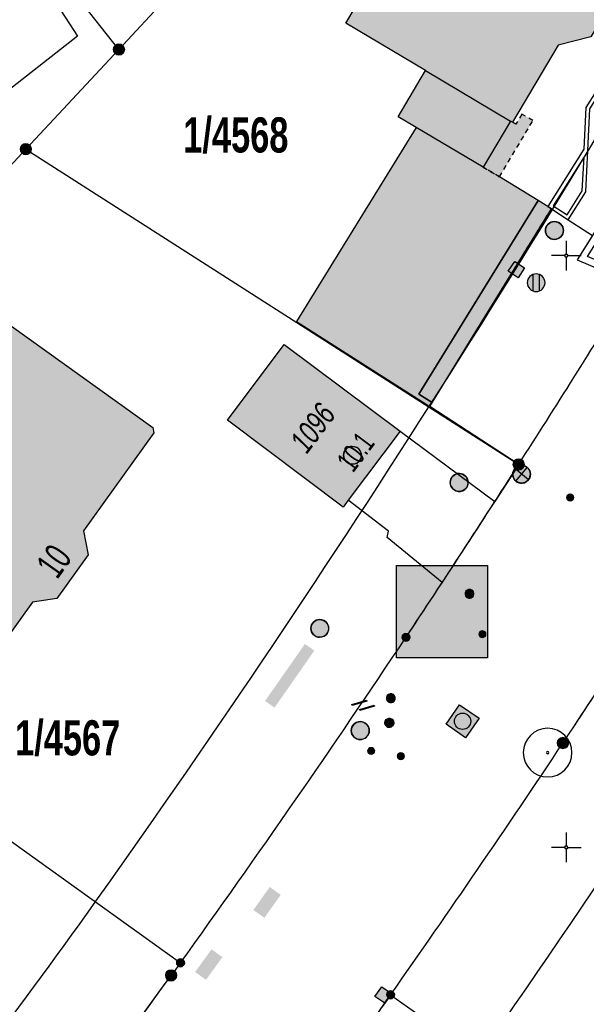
# Model space of a CAD drawing. Header units: metres. Extents: x 2695560 to 2696939, y 1260491 to 1262050.
# Tile 812 of 1005: x 2695978 to 2696002, y 1261618 to 1261660. Entities that reach past the tile are written whole.
import ezdxf

# ---------------------------------------------------------------- set-up
doc = ezdxf.new("R2010")
doc.units = ezdxf.units.M
doc.linetypes.add('AUSGEZOGEN', pattern=[0])
doc.linetypes.add('VERDECKT2_S2', pattern=[0.36, 0.2, -0.16])
for name, color, linetype in [('XR$1$AV_Flächen (EO)', 7, 'AUSGEZOGEN'), ('XR$1$AV_Gebäudeflächen (BB)', 7, 'AUSGEZOGEN'), ('XR$1$AV_Gebäudeflächen (EO)', 7, 'AUSGEZOGEN'), ('XR$1$AV_Gebäudeflächen ut.', 7, 'AUSGEZOGEN'), ('XR$1$AV_Grenzpunkte', 7, 'AUSGEZOGEN'), ('XR$1$AV_Grundstück-Nr.', 7, 'AUSGEZOGEN'), ('XR$1$AV_Haus-Nr.', 7, 'AUSGEZOGEN'), ('XR$1$AV_Koordinatennetzpunkte', 7, 'AUSGEZOGEN'), ('XR$1$AV_Linien (BB)', 7, 'AUSGEZOGEN'), ('XR$1$AV_Linien (EO)', 7, 'AUSGEZOGEN'), ('XR$1$AV_Versicherung-Nr.', 7, 'AUSGEZOGEN'), ('XR$1$AW_LK_Einlaufschacht alt', 24, 'AUSGEZOGEN'), ('XR$1$AW_LK_Schachtdeckel', 24, 'AUSGEZOGEN'), ('XR$1$EW_LK_Knoten', 1, 'AUSGEZOGEN'), ('XR$1$GA_LK_Absperrarmatur', 32, 'AUSGEZOGEN'), ('XR$1$GA_LK_Rohrleitungsteil', 32, 'AUSGEZOGEN'), ('XR$1$GR_Baum', 94, 'AUSGEZOGEN'), ('XR$1$Liegenschaftsgrenzen', 7, 'AUSGEZOGEN'), ('XR$1$PFAV', 255, 'AUSGEZOGEN'), ('XR$1$PFAW', 255, 'AUSGEZOGEN'), ('XR$1$PFEW', 255, 'AUSGEZOGEN'), ('XR$1$PFGA', 255, 'AUSGEZOGEN'), ('XR$1$PFWA', 255, 'AUSGEZOGEN'), ('XR$1$RAEW', 8, 'AUSGEZOGEN'), ('XR$1$RP_Abstandslinie', 7, 'AUSGEZOGEN'), ('XR$1$WA_LK_Absperrarmatur', 171, 'AUSGEZOGEN')]:
    doc.layers.add(name, color=color, linetype=linetype)
doc.styles.add('ARIAL', font='arial.ttf')

# ---------------------------------------------------------------- blocks, each defined once
blk = doc.blocks.new('COMPLEXOBJECT_284')
at = {"layer": 'XR$1$AV_Linien (BB)', "color": 7, "linetype": 'AUSGEZOGEN', "transparency": 33554687}
blk.add_line((5967.005, 11619.451), (5970.83, 11617.621), dxfattribs=at)
for centre, radius, start, end in [((5980.599, 11639.916), 24.342, 246.3382, 256.9528), ((5980.566, 11639.62), 24.045, 256.87, 269.5922)]:
    blk.add_arc(centre, radius, start, end, dxfattribs=at)
blk = doc.blocks.new('COMPLEXOBJECT_323')
at = {"layer": 'XR$1$AV_Linien (BB)', "color": 7, "linetype": 'AUSGEZOGEN', "transparency": 33554687}
blk.add_line((5983.71, 11620.12), (5983.31, 11619.59), dxfattribs=at)
for centre, radius, start, end in [((5549.162, 11928.569), 532.958, 326.4303, 326.72835), ((5580.52, 11909.445), 496.258, 324.33719, 326.26817), ((5544.823, 11934.878), 540.071, 323.75614, 324.28251)]:
    blk.add_arc(centre, radius, start, end, dxfattribs=at)
blk = doc.blocks.new('COMPLEXOBJECT_329')
at = {"layer": 'XR$1$AV_Linien (BB)', "color": 7, "linetype": 'AUSGEZOGEN', "transparency": 33554687}
for centre, radius, start, end in [((5504.748, 11958.353), 594.423, 326.40069, 326.822283), ((5578.518, 11909.886), 506.157, 324.88995, 326.34936), ((5560.405, 11914.507), 523.675, 325.3805, 325.61615)]:
    blk.add_arc(centre, radius, start, end, dxfattribs=at)
blk = doc.blocks.new('COMPLEXOBJECT_411')
at = {"layer": 'XR$1$AV_Linien (BB)', "color": 7, "linetype": 'AUSGEZOGEN', "transparency": 33554687}
blk.add_line((6003.169, 11649.43), (6002.62, 11648.54), dxfattribs=at)
blk.add_arc((5576.334, 11911.57), 500.904, 327.32968, 328.32429, dxfattribs=at)
blk = doc.blocks.new('COMPLEXOBJECT_416')
at = {"layer": 'XR$1$AV_Linien (BB)', "color": 7, "linetype": 'AUSGEZOGEN', "transparency": 33554687}
blk.add_line((6002.822, 11649.191), (6003.169, 11649.43), dxfattribs=at)
blk.add_lwpolyline([(5997.99, 11641.18), (5994.238, 11643.628), (5996.074, 11646.615), (5999.37, 11651.977), (6000.082, 11651.517), (6001.105, 11650.856), (6000.461, 11649.83), (6001.956, 11649.183)], dxfattribs=at)
blk.add_arc((6002.38, 11650.208), 1.109, 247.5529, 293.5056, dxfattribs=at)
blk = doc.blocks.new('COMPLEXOBJECT_901')
at = {"layer": 'XR$1$AV_Flächen (EO)', "color": 7, "linetype": 'AUSGEZOGEN', "transparency": 33554687}
for points in [[(6013.518, 11667.736), (6011.279, 11663.709), (6003.15, 11649.969), (6003.141, 11649.942)], [(6003.425, 11649.845), (6011.54, 11663.56), (6013.78, 11667.59), (6013.518, 11667.736)], [(6002.075, 11649.458), (6000.901, 11649.967), (6002.13, 11651.927), (6001.876, 11652.086), (6000.461, 11649.83), (6001.956, 11649.183)]]:
    blk.add_lwpolyline(points, dxfattribs=at)
for centre, radius, start, end in [((6002.379, 11650.205), 0.806, 247.8485, 340.9908), ((6002.376, 11650.207), 1.109, 293.6874, 340.9594), ((6002.38, 11650.208), 1.109, 247.5529, 293.5056)]:
    blk.add_arc(centre, radius, start, end, dxfattribs=at)
blk = doc.blocks.new('COMPLEXOBJECT_1188')
at = {"layer": 'XR$1$Liegenschaftsgrenzen', "color": 7, "linetype": 'AUSGEZOGEN', "transparency": 33554687}
for centre, radius, start, end in [((5523.854, 11939.916), 568.189, 325.10259, 325.58314), ((5579.051, 11915.07), 508.826, 322.31729, 323.84131)]:
    blk.add_arc(centre, radius, start, end, dxfattribs=at)
blk = doc.blocks.new('COMPLEXOBJECT_1299')
at = {"layer": 'XR$1$Liegenschaftsgrenzen', "color": 7, "linetype": 'AUSGEZOGEN', "transparency": 33554687}
blk.add_line((5983.71, 11620.12), (5983.31, 11619.59), dxfattribs=at)
for centre, radius, start, end in [((5578.699, 11910.357), 498.252, 322.2909, 324.29765), ((5574.057, 11910.461), 501.996, 321.88234, 322.6056)]:
    blk.add_arc(centre, radius, start, end, dxfattribs=at)
blk = doc.blocks.new('COMPLEXOBJECT_1302')
at = {"layer": 'XR$1$Liegenschaftsgrenzen', "color": 7, "linetype": 'AUSGEZOGEN', "transparency": 33554687}
for centre, radius, start, end in [((5584.972, 11904.917), 490.042, 326.41936, 327.43929), ((5580.52, 11909.445), 496.258, 324.33719, 326.26817)]:
    blk.add_arc(centre, radius, start, end, dxfattribs=at)
blk = doc.blocks.new('COMPLEXOBJECT_1303')
at = {"layer": 'XR$1$Liegenschaftsgrenzen', "color": 7, "linetype": 'AUSGEZOGEN', "transparency": 33554687}
for centre, radius, start, end in [((5543.793, 11926.186), 536.432, 330.68709, 331.17956), ((5579.282, 11910.108), 497.627, 328.28926, 330.30072), ((5576.334, 11911.57), 500.904, 327.32968, 328.32429)]:
    blk.add_arc(centre, radius, start, end, dxfattribs=at)
blk = doc.blocks.new('COMPLEXOBJECT_1322')
at = {"layer": 'XR$1$Liegenschaftsgrenzen', "color": 7, "linetype": 'AUSGEZOGEN', "transparency": 33554687}
for centre, radius, start, end in [((5584.586, 11905.692), 498.783, 326.36421, 327.37517), ((5578.518, 11909.886), 506.157, 324.88995, 326.34936)]:
    blk.add_arc(centre, radius, start, end, dxfattribs=at)
blk = doc.blocks.new('BAV15')
at = {"layer": 'XR$1$PFAV', "transparency": 33554687}
blk.add_hatch(color=7, dxfattribs=at).paths.add_polyline_path([(0.5, 0), (0.49, 0.101), (0.459, 0.197), (0.41, 0.286), (0.344, 0.362), (0.264, 0.424), (0.174, 0.469), (0.076, 0.494), (-0.025, 0.499), (-0.125, 0.484), (-0.22, 0.449), (-0.306, 0.395), (-0.379, 0.326), (-0.437, 0.243), (-0.477, 0.15), (-0.497, 0.051), (-0.497, -0.051), (-0.477, -0.15), (-0.437, -0.243), (-0.379, -0.326), (-0.306, -0.395), (-0.22, -0.449), (-0.125, -0.484), (-0.025, -0.499), (0.076, -0.494), (0.174, -0.469), (0.264, -0.424), (0.344, -0.362), (0.41, -0.286), (0.459, -0.197), (0.49, -0.101)])
at = {"color": 7, "transparency": 33554687}
for start, end in [(90, 270), (270, 90)]:
    blk.add_arc((0, 0), 0.5, start, end, dxfattribs=at)
at = {"layer": 'XR$1$PFAV', "transparency": 33554687}
blk.add_circle((0, 0), 0.5, dxfattribs=at)
blk = doc.blocks.new('BAV2041')
at = {"color": 7, "transparency": 33554687}
for p, q in [((0, 0.5), (0, 0.05)), ((-0.05, 0), (-0.5, 0)), ((0.05, 0), (0.5, 0)), ((0, -0.05), (0, -0.5))]:
    blk.add_line(p, q, dxfattribs=at)
blk.add_circle((0, 0), 0.05, dxfattribs=at)
for start, end in [(90, 270), (270, 90)]:
    blk.add_arc((0, 0), 0.05, start, end, dxfattribs=at)
blk = doc.blocks.new('COMPLEXOBJECT_1455')
at = {"layer": 'XR$1$RP_Abstandslinie', "color": 7, "linetype": 'AUSGEZOGEN', "transparency": 33554687}
blk.add_arc((5580.56, 11907.021), 507.395, 324.47708, 327.4869, dxfattribs=at)
blk = doc.blocks.new('COMPLEXOBJECT_1456')
at = {"layer": 'XR$1$RP_Abstandslinie', "color": 7, "linetype": 'AUSGEZOGEN', "transparency": 33554687}
for centre, radius, start, end in [((5580.097, 11908.65), 491.657, 327.38616, 330.37179), ((5580.861, 11906.751), 489.99, 324.49396, 327.52505), ((5581.553, 11909.181), 490.845, 320.18528, 324.21613)]:
    blk.add_arc(centre, radius, start, end, dxfattribs=at)
blk = doc.blocks.new('WBGR1')
at = {"color": 94, "transparency": 33554687}
for radius, start, end in [(1, 90, 270), (1, 270, 90), (0.05, 90, 270), (0.05, 270, 90)]:
    blk.add_arc((0, 0), radius, start, end, dxfattribs=at)
blk = doc.blocks.new('BAW2089')
at = {"layer": 'XR$1$PFAW', "transparency": 33554687}
blk.add_hatch(color=7, dxfattribs=at).paths.add_polyline_path([(-0.5, 0.5), (-0.5, -0.5), (0.5, -0.5), (0.5, 0.5)])
at = {"transparency": 33554687}
blk.add_lwpolyline([(-0.5, 0.5), (0.5, 0.5), (0.5, -0.5), (-0.5, -0.5), (-0.5, 0.5)], close=True, dxfattribs=at)
at = {"layer": 'XR$1$PFAW', "transparency": 33554687}
blk.add_lwpolyline([(-0.5, 0.5), (0.5, 0.5), (0.5, -0.5), (-0.5, -0.5), (-0.5, 0.5)], close=True, dxfattribs=at)
blk = doc.blocks.new('BAW2087')
at = {"lineweight": 25, "true_color": 0x000000, "transparency": 33554687}
h = blk.add_hatch(color=18, dxfattribs=at)
h.paths.add_polyline_path([(-0.5, 0.5), (-0.5, -0.5), (0.5, -0.5), (0.5, 0.5)])
h.paths.add_polyline_path([(0.337, -0.069), (0.316, -0.136), (0.282, -0.196), (0.237, -0.249), (0.182, -0.292), (0.119, -0.322), (0.052, -0.34), (-0.017, -0.343), (-0.086, -0.333), (-0.151, -0.309), (-0.21, -0.272), (-0.261, -0.224), (-0.301, -0.167), (-0.328, -0.103), (-0.342, -0.035), (-0.342, 0.035), (-0.328, 0.103), (-0.301, 0.167), (-0.261, 0.224), (-0.21, 0.272), (-0.151, 0.309), (-0.086, 0.333), (-0.017, 0.343), (0.052, 0.34), (0.119, 0.322), (0.182, 0.292), (0.237, 0.249), (0.282, 0.196), (0.316, 0.136), (0.337, 0.069), (0.344, 0)], flags=16)
at = {"layer": 'XR$1$PFAW', "lineweight": 25, "transparency": 33554687}
blk.add_hatch(color=7, dxfattribs=at).paths.add_polyline_path([(0.344, 0), (0.337, 0.069), (0.316, 0.136), (0.282, 0.196), (0.237, 0.249), (0.182, 0.292), (0.119, 0.322), (0.052, 0.34), (-0.017, 0.343), (-0.086, 0.333), (-0.151, 0.309), (-0.21, 0.272), (-0.261, 0.224), (-0.301, 0.167), (-0.328, 0.103), (-0.342, 0.035), (-0.342, -0.035), (-0.328, -0.103), (-0.301, -0.167), (-0.261, -0.224), (-0.21, -0.272), (-0.151, -0.309), (-0.086, -0.333), (-0.017, -0.343), (0.052, -0.34), (0.119, -0.322), (0.182, -0.292), (0.237, -0.249), (0.282, -0.196), (0.316, -0.136), (0.337, -0.069)])
at = {"lineweight": 25, "transparency": 33554687}
for p, q in [((-0.5, 0.5, 0.993), (0.5, 0.5, 0.993)), ((-0.5, -0.5, 0.993), (-0.5, 0.5, 0.993)), ((0.5, 0.5, 0.993), (0.5, -0.5, 0.993)), ((0.5, -0.5, 0.993), (-0.5, -0.5, 0.993))]:
    blk.add_line(p, q, dxfattribs=at)
blk.add_circle((0, 0), 0.344, dxfattribs=at)
at = {"layer": 'XR$1$PFAW', "lineweight": 25, "transparency": 33554687}
blk.add_line((-0.5, 0.5), (0.5, 0.5), dxfattribs=at)
at = {"layer": 'XR$1$PFAW', "color": 31, "lineweight": 25, "transparency": 33554687}
for p, q in [((-0.5, -0.5), (-0.5, 0.5)), ((0.5, 0.5), (0.5, -0.5)), ((0.5, -0.5), (-0.5, -0.5))]:
    blk.add_line(p, q, dxfattribs=at)
at = {"layer": 'XR$1$PFAW', "lineweight": 25, "transparency": 33554687}
blk.add_circle((0, 0), 0.344, dxfattribs=at)
blk = doc.blocks.new('BAW2090')
at = {"layer": 'XR$1$PFAW', "lineweight": 25, "transparency": 33554687}
blk.add_hatch(color=7, dxfattribs=at).paths.add_polyline_path([(0.5, 0), (0.49, 0.101), (0.459, 0.197), (0.41, 0.286), (0.344, 0.362), (0.264, 0.424), (0.174, 0.469), (0.076, 0.494), (-0.025, 0.499), (-0.125, 0.484), (-0.22, 0.449), (-0.306, 0.395), (-0.379, 0.326), (-0.437, 0.243), (-0.477, 0.15), (-0.497, 0.051), (-0.497, -0.051), (-0.477, -0.15), (-0.437, -0.243), (-0.379, -0.326), (-0.306, -0.395), (-0.22, -0.449), (-0.125, -0.484), (-0.025, -0.499), (0.076, -0.494), (0.174, -0.469), (0.264, -0.424), (0.344, -0.362), (0.41, -0.286), (0.459, -0.197), (0.49, -0.101)])
at = {"lineweight": 25, "transparency": 33554687}
for p, q in [((-0.177, 0.468), (-0.177, -0.468)), ((0.179, 0.467), (0.177, -0.468))]:
    blk.add_line(p, q, dxfattribs=at)
for start, end in [(90, 180), (180, 270), (0, 90), (270, 0)]:
    blk.add_arc((0, 0), 0.5, start, end, dxfattribs=at)
blk = doc.blocks.new('BAW2088')
at = {"layer": 'XR$1$PFAW', "transparency": 33554687}
blk.add_hatch(color=253, dxfattribs=at).paths.add_polyline_path([(0.51, 0), (0.5, 0.101), (0.47, 0.197), (0.421, 0.286), (0.355, 0.362), (0.275, 0.424), (0.184, 0.469), (0.086, 0.494), (-0.015, 0.499), (-0.115, 0.484), (-0.21, 0.449), (-0.296, 0.395), (-0.369, 0.326), (-0.427, 0.243), (-0.467, 0.15), (-0.487, 0.051), (-0.487, -0.051), (-0.467, -0.15), (-0.427, -0.243), (-0.369, -0.326), (-0.296, -0.395), (-0.21, -0.449), (-0.115, -0.484), (-0.015, -0.499), (0.086, -0.494), (0.184, -0.469), (0.275, -0.424), (0.355, -0.362), (0.421, -0.286), (0.47, -0.197), (0.5, -0.101)])
at = {"transparency": 33554687}
for start, end in [(91.1948, 268.8052), (268.8052, 91.1948)]:
    blk.add_arc((0.01, 0), 0.5, start, end, dxfattribs=at)
at = {"layer": 'XR$1$PFAW', "transparency": 33554687}
blk.add_circle((0.01, 0), 0.5, dxfattribs=at)
blk = doc.blocks.new('BAW2082')
at = {"layer": 'XR$1$PFAW', "transparency": 33554687}
blk.add_hatch(color=7, dxfattribs=at).paths.add_polyline_path([(0.509, -0.003), (0.499, 0.098), (0.469, 0.194), (0.42, 0.283), (0.354, 0.359), (0.274, 0.421), (0.183, 0.466), (0.085, 0.491), (-0.016, 0.496), (-0.116, 0.481), (-0.211, 0.446), (-0.297, 0.392), (-0.37, 0.323), (-0.428, 0.24), (-0.468, 0.147), (-0.488, 0.047), (-0.488, -0.054), (-0.468, -0.153), (-0.428, -0.246), (-0.37, -0.329), (-0.297, -0.398), (-0.211, -0.452), (-0.116, -0.487), (-0.016, -0.502), (0.085, -0.497), (0.183, -0.472), (0.274, -0.427), (0.354, -0.366), (0.42, -0.289), (0.469, -0.2), (0.499, -0.104)])
at = {"transparency": 33554687}
for start, end in [(91.1948, 268.8052), (268.8052, 91.1948)]:
    blk.add_arc((0.01, 0), 0.5, start, end, dxfattribs=at)
at = {"layer": 'XR$1$PFAW', "transparency": 33554687}
blk.add_circle((0.009, -0.003), 0.5, dxfattribs=at)
blk = doc.blocks.new('BWA965')
at = {"layer": 'XR$1$PFWA', "transparency": 33554687}
blk.add_hatch(color=7, dxfattribs=at).paths.add_polyline_path([(0, 0.5), (-0.05, 0.5), (-0.1, 0.49), (-0.15, 0.48), (-0.2, 0.46), (-0.24, 0.44), (-0.29, 0.41), (-0.33, 0.38), (-0.36, 0.34), (-0.4, 0.31), (-0.42, 0.26), (-0.45, 0.22), (-0.47, 0.17), (-0.48, 0.13), (-0.49, 0.08), (-0.5, 0.03), (-0.5, -0.03), (-0.49, -0.08), (-0.48, -0.13), (-0.47, -0.17), (-0.45, -0.22), (-0.42, -0.26), (-0.4, -0.31), (-0.36, -0.34), (-0.33, -0.38), (-0.29, -0.41), (-0.24, -0.44), (-0.2, -0.46), (-0.15, -0.48), (-0.1, -0.49), (-0.05, -0.5), (0, -0.5), (0.05, -0.5), (0.1, -0.49), (0.15, -0.48), (0.2, -0.46), (0.24, -0.44), (0.29, -0.41), (0.33, -0.38), (0.36, -0.34), (0.4, -0.31), (0.42, -0.26), (0.45, -0.22), (0.47, -0.17), (0.48, -0.13), (0.49, -0.08), (0.5, -0.03), (0.5, 0.03), (0.49, 0.08), (0.48, 0.13), (0.47, 0.17), (0.45, 0.22), (0.42, 0.26), (0.4, 0.31), (0.36, 0.34), (0.33, 0.38), (0.29, 0.41), (0.24, 0.44), (0.2, 0.46), (0.15, 0.48), (0.1, 0.49), (0.05, 0.5)])
at = {"transparency": 33554687}
blk.add_line((0, 0.5), (0, -0.5), dxfattribs=at)
for start, end in [(90, 270), (270, 90)]:
    blk.add_arc((0, 0), 0.5, start, end, dxfattribs=at)
blk = doc.blocks.new('BGA2013')
at = {"transparency": 33554687}
blk.add_hatch(color=36, dxfattribs=at).paths.add_polyline_path([(-0.291, -0.409), (0.352, 0.357), (0.291, 0.409), (-0.352, -0.357)])
at = {"color": 32, "transparency": 33554687}
blk.add_lwpolyline([(-0.291, -0.409), (-0.352, -0.357), (0.291, 0.409), (0.352, 0.357), (-0.291, -0.409)], close=True, dxfattribs=at)
blk = doc.blocks.new('BGA965')
at = {"layer": 'XR$1$PFGA', "transparency": 33554687}
blk.add_hatch(color=7, dxfattribs=at).paths.add_polyline_path([(0.5, 0), (0.49, 0.1), (0.46, 0.2), (0.41, 0.29), (0.34, 0.36), (0.26, 0.42), (0.17, 0.47), (0.08, 0.49), (-0.03, 0.5), (-0.13, 0.48), (-0.22, 0.45), (-0.31, 0.4), (-0.38, 0.33), (-0.44, 0.24), (-0.48, 0.15), (-0.5, 0.05), (-0.5, -0.05), (-0.48, -0.15), (-0.44, -0.24), (-0.38, -0.33), (-0.31, -0.4), (-0.22, -0.45), (-0.13, -0.48), (-0.03, -0.5), (0.08, -0.49), (0.17, -0.47), (0.26, -0.42), (0.34, -0.36), (0.41, -0.29), (0.46, -0.2), (0.49, -0.1)])
at = {"color": 32, "transparency": 33554687}
blk.add_line((0, 0.5), (0, -0.5), dxfattribs=at)
for start, end in [(90, 270), (270, 90)]:
    blk.add_arc((0, 0), 0.5, start, end, dxfattribs=at)
at = {"layer": 'XR$1$PFGA', "transparency": 33554687}
blk.add_circle((0, 0), 0.5, dxfattribs=at)
blk = doc.blocks.new('BEWLP2549_S')
at = {"layer": 'XR$1$PFEW', "transparency": 33554687}
blk.add_hatch(color=7, dxfattribs=at).paths.add_polyline_path([(0.5, 0), (0.49, 0.101), (0.459, 0.197), (0.41, 0.286), (0.344, 0.362), (0.264, 0.424), (0.174, 0.469), (0.076, 0.494), (-0.025, 0.499), (-0.125, 0.484), (-0.22, 0.449), (-0.306, 0.395), (-0.379, 0.326), (-0.437, 0.243), (-0.477, 0.15), (-0.497, 0.051), (-0.497, -0.051), (-0.477, -0.15), (-0.437, -0.243), (-0.379, -0.326), (-0.306, -0.395), (-0.22, -0.449), (-0.125, -0.484), (-0.025, -0.499), (0.076, -0.494), (0.174, -0.469), (0.264, -0.424), (0.344, -0.362), (0.41, -0.286), (0.459, -0.197), (0.49, -0.101)])
at = {"color": 1, "transparency": 33554687}
for p, q in [((0.354, -0.354), (-0.354, 0.354)), ((-0.354, -0.354), (0.354, 0.354))]:
    blk.add_line(p, q, dxfattribs=at)
for start, end in [(91.3809, 268.6191), (268.6191, 91.3809)]:
    blk.add_arc((0, 0), 0.5, start, end, dxfattribs=at)
at = {"layer": 'XR$1$PFEW', "transparency": 33554687}
blk.add_circle((0, 0), 0.5, dxfattribs=at)
blk = doc.blocks.new('BEW957')
at = {"layer": 'XR$1$RAEW', "transparency": 33554687}
blk.add_hatch(color=1, dxfattribs=at).paths.add_polyline_path([(-0.5, 0), (-0.5, -0.05), (-0.49, -0.1), (-0.48, -0.15), (-0.46, -0.2), (-0.44, -0.24), (-0.41, -0.29), (-0.38, -0.33), (-0.34, -0.36), (-0.31, -0.4), (-0.26, -0.42), (-0.22, -0.45), (-0.17, -0.47), (-0.13, -0.48), (-0.08, -0.49), (-0.03, -0.5), (0.03, -0.5), (0.08, -0.49), (0.13, -0.48), (0.17, -0.47), (0.22, -0.45), (0.26, -0.42), (0.31, -0.4), (0.34, -0.36), (0.38, -0.33), (0.41, -0.29), (0.44, -0.24), (0.46, -0.2), (0.48, -0.15), (0.49, -0.1), (0.5, -0.05), (0.5, 0), (0.5, 0.05), (0.49, 0.1), (0.48, 0.15), (0.46, 0.2), (0.44, 0.24), (0.41, 0.29), (0.38, 0.33), (0.34, 0.36), (0.31, 0.4), (0.26, 0.42), (0.22, 0.45), (0.17, 0.47), (0.13, 0.48), (0.08, 0.49), (0.03, 0.5), (-0.03, 0.5), (-0.08, 0.49), (-0.13, 0.48), (-0.17, 0.47), (-0.22, 0.45), (-0.26, 0.42), (-0.31, 0.4), (-0.34, 0.36), (-0.38, 0.33), (-0.41, 0.29), (-0.44, 0.24), (-0.46, 0.2), (-0.48, 0.15), (-0.49, 0.1), (-0.5, 0.05)])
at = {"color": 1, "transparency": 33554687}
for start, end in [(90, 180), (180, 270), (0, 90), (270, 0)]:
    blk.add_arc((0, 0), 0.5, start, end, dxfattribs=at)
at = {"layer": 'XR$1$RAEW', "color": 1, "transparency": 33554687}
blk.add_circle((0, 0), 0.5, dxfattribs=at)

msp = doc.modelspace()

# ---------------------------------------------------------------- hatches: boundary and pattern name
at = {"transparency": 33554687}
for points in [[(2695993.796, 1261636.717), (2695993.796, 1261632.816), (2695997.65, 1261632.816), (2695997.65, 1261636.717)], [(2695988.249, 1261630.995), (2695988.65, 1261630.715), (2695990.332, 1261633.124), (2695989.932, 1261633.404)], [(2695987.756, 1261622.164), (2695988.221, 1261621.834), (2695988.912, 1261622.806), (2695988.447, 1261623.136)], [(2695985.298, 1261619.542), (2695985.758, 1261619.212), (2695986.448, 1261620.174), (2695985.988, 1261620.504)]]:
    msp.add_hatch(color=7, dxfattribs=at).paths.add_polyline_path(points)
at = {"layer": 'XR$1$AV_Gebäudeflächen (BB)', "true_color": 0xd2d2d2, "transparency": 33554687}
for points in [[(2695998.698, 1261655.447), (2696000.629, 1261658.705), (2696002.003, 1261659.052), (2696003.302, 1261661.244), (2696002.955, 1261662.61), (2696004.876, 1261665.851), (2695997.833, 1261670.052), (2695995.167, 1261665.554), (2695994.479, 1261665.962), (2695992.896, 1261663.291), (2695993.584, 1261662.883), (2695991.654, 1261659.626), (2695995.026, 1261657.628), (2695993.867, 1261655.673), (2695994.491, 1261655.304), (2695994.633, 1261655.22), (2695997.455, 1261653.547), (2695998.612, 1261655.498)], [(2695976.689, 1261647.433), (2695976.473, 1261647.397), (2695968.383, 1261636.131), (2695968.423, 1261635.894), (2695975.237, 1261631), (2695975.464, 1261631.038), (2695978.422, 1261635.168), (2695979.46, 1261635.322), (2695980.782, 1261637.168), (2695980.584, 1261638.188), (2695983.547, 1261642.326), (2695983.509, 1261642.548)], [(2695991.759, 1261639.475), (2695993.95, 1261642.397), (2695989.061, 1261646.062), (2695986.657, 1261642.855), (2695991.546, 1261639.19)]]:
    msp.add_hatch(color=254, dxfattribs=at).paths.add_polyline_path(points)
at = {"layer": 'XR$1$AV_Gebäudeflächen (EO)', "true_color": 0xebebeb, "transparency": 33554687}
for points in [[(2695998.152, 1261653.134), (2695999.564, 1261655.516), (2695999.1, 1261655.791), (2695998.845, 1261655.361), (2695998.698, 1261655.447), (2695998.612, 1261655.498), (2695997.455, 1261653.547)], [(2695997.044, 1261646.425), (2696000.34, 1261651.787), (2695999.786, 1261652.145), (2695994.737, 1261643.951), (2695995.307, 1261643.6)]]:
    msp.add_hatch(color=7, dxfattribs=at).paths.add_polyline_path(points)
at = {"layer": 'XR$1$AV_Gebäudeflächen ut.', "true_color": 0xf5f5f5, "transparency": 33554687}
msp.add_hatch(color=7, dxfattribs=at).paths.add_polyline_path([(2695994.737, 1261643.951), (2695999.786, 1261652.145), (2695998.152, 1261653.134), (2695997.455, 1261653.547), (2695994.633, 1261655.22), (2695989.583, 1261647.023), (2695995.208, 1261643.438), (2695995.307, 1261643.6)])

# ---------------------------------------------------------------- linework, layer by layer
at = {"color": 24, "lineweight": -3, "transparency": 33554687}
msp.add_lwpolyline([(2695993.796, 1261636.717), (2695997.65, 1261636.717), (2695997.65, 1261632.816), (2695993.796, 1261632.816), (2695993.796, 1261636.717)], close=True, dxfattribs=at)
at = {"layer": 'XR$1$AV_Flächen (EO)', "color": 7, "linetype": 'AUSGEZOGEN', "transparency": 33554687}
for p, q in [((2695997.455, 1261653.547), (2695994.633, 1261655.22)), ((2695999.786, 1261652.145), (2695998.152, 1261653.134)), ((2695994.737, 1261643.951), (2695999.786, 1261652.145)), ((2695995.307, 1261643.6), (2695994.737, 1261643.951))]:
    msp.add_line(p, q, dxfattribs=at)
at = {"layer": 'XR$1$AV_Flächen (EO)', "color": 7, "linetype": 'VERDECKT2_S2', "transparency": 33554687}
for p, q in [((2695998.152, 1261653.134), (2695997.455, 1261653.547)), ((2695997.455, 1261653.547), (2695998.152, 1261653.134)), ((2695997.044, 1261646.425), (2696000.34, 1261651.787)), ((2695995.307, 1261643.6), (2695997.044, 1261646.425))]:
    msp.add_line(p, q, dxfattribs=at)
at = {"layer": 'XR$1$AV_Flächen (EO)', "color": 7, "linetype": 'AUSGEZOGEN', "transparency": 33554687}
for points in [[(2696001.793, 1261656.072), (2696001.706, 1261654.308), (2696000.187, 1261651.883), (2696000.34, 1261651.787), (2696001.052, 1261651.327), (2696001.795, 1261652.505), (2696001.884, 1261654.252), (2696001.97, 1261656.016), (2696003.629, 1261658.616), (2696003.477, 1261658.713), (2696001.793, 1261656.072)], [(2696001.647, 1261652.552), (2696001.72, 1261653.991), (2696000.42, 1261651.914), (2696001.006, 1261651.535), (2696001.647, 1261652.552)]]:
    msp.add_lwpolyline(points, close=True, dxfattribs=at)
at = {"layer": 'XR$1$AV_Flächen (EO)', "color": 7, "linetype": 'VERDECKT2_S2', "transparency": 33554687}
msp.add_lwpolyline([(2695998.152, 1261653.134), (2695999.564, 1261655.516), (2695999.1, 1261655.791), (2695998.845, 1261655.361), (2695998.698, 1261655.447)], dxfattribs=at)
at = {"layer": 'XR$1$AV_Flächen (EO)', "color": 7, "linetype": 'AUSGEZOGEN', "transparency": 33554687}
for points in [[(2695998.698, 1261655.447), (2695998.612, 1261655.498), (2695997.455, 1261653.547)], [(2695994.633, 1261655.22), (2695989.583, 1261647.023), (2695995.208, 1261643.438), (2695995.307, 1261643.6)], [(2696000.34, 1261651.787), (2695999.786, 1261652.145), (2695994.737, 1261643.951), (2695995.307, 1261643.6)]]:
    msp.add_lwpolyline(points, dxfattribs=at)
at = {"layer": 'XR$1$AV_Linien (BB)', "color": 7, "linetype": 'AUSGEZOGEN', "transparency": 33554687}
for p, q in [((2695993.95, 1261642.397), (2695991.759, 1261639.475)), ((2695993.95, 1261642.397), (2695997.95, 1261639.416)), ((2695998.96, 1261640.99), (2695997.95, 1261639.416))]:
    msp.add_line(p, q, dxfattribs=at)
for points in [[(2695998.698, 1261655.447), (2695998.612, 1261655.498), (2695997.455, 1261653.547), (2695994.633, 1261655.22), (2695994.491, 1261655.304), (2695993.867, 1261655.673), (2695995.026, 1261657.628), (2695991.654, 1261659.626), (2695993.584, 1261662.883), (2695992.896, 1261663.291), (2695994.479, 1261665.962), (2695995.167, 1261665.554), (2695997.833, 1261670.052), (2696004.876, 1261665.851), (2696002.955, 1261662.61), (2696003.302, 1261661.244), (2696002.003, 1261659.052), (2696000.629, 1261658.705), (2695998.698, 1261655.447)], [(2695976.689, 1261647.433), (2695983.509, 1261642.548), (2695983.547, 1261642.326), (2695980.584, 1261638.188), (2695980.782, 1261637.168), (2695979.46, 1261635.322), (2695978.422, 1261635.168), (2695975.464, 1261631.038), (2695975.237, 1261631), (2695968.423, 1261635.894), (2695968.383, 1261636.131), (2695976.473, 1261647.397), (2695976.689, 1261647.433)]]:
    msp.add_lwpolyline(points, close=True, dxfattribs=at)
for points in [[(2695975.35, 1261667.02), (2695975.24, 1261666.933), (2695980.323, 1261659.087), (2695962.23, 1261644.89), (2695938.13, 1261625.68), (2695921.91, 1261638.21)], [(2695991.759, 1261639.475), (2695991.546, 1261639.19), (2695986.657, 1261642.855), (2695989.061, 1261646.062), (2695993.95, 1261642.397)], [(2695995.727, 1261635.994), (2695993.41, 1261637.899), (2695993.466, 1261638.175), (2695991.759, 1261639.475)]]:
    msp.add_lwpolyline(points, dxfattribs=at)
msp.add_arc((2695563.131, 1261919.45), 517.192, 326.7654, 327.21747, dxfattribs=at)
at = {"layer": 'XR$1$AV_Linien (EO)', "color": 7, "linetype": 'AUSGEZOGEN', "transparency": 33554687}
msp.add_line((2695995.026, 1261657.628), (2695998.612, 1261655.498), dxfattribs=at)
msp.add_lwpolyline([(2696001.793, 1261656.072), (2696001.706, 1261654.308), (2696000.187, 1261651.883), (2696000.34, 1261651.787), (2696001.052, 1261651.327), (2696001.795, 1261652.505), (2696001.884, 1261654.252), (2696001.97, 1261656.016), (2696003.629, 1261658.616), (2696003.477, 1261658.713), (2696001.793, 1261656.072)], close=True, dxfattribs=at)
at = {"layer": 'XR$1$Liegenschaftsgrenzen', "color": 7, "linetype": 'AUSGEZOGEN', "transparency": 33554687}
for p, q in [((2695982.08, 1261658.52), (2695998.612, 1261676.377)), ((2695978.15, 1261654.31), (2695982.08, 1261658.52)), ((2695965.54, 1261640.74), (2695978.15, 1261654.31)), ((2695978.15, 1261654.31), (2695998.96, 1261640.99)), ((2695993.55, 1261618.58), (2696011.34, 1261606.08))]:
    msp.add_line(p, q, dxfattribs=at)
for points in [[(2695982.08, 1261658.52), (2695975.35, 1261667.02), (2695971.795, 1261671.515), (2695968.7, 1261675.42)], [(2695965.54, 1261640.74), (2695961.61, 1261636.5), (2695984.68, 1261619.93)]]:
    msp.add_lwpolyline(points, dxfattribs=at)

# ---------------------------------------------------------------- block references
at = {"layer": 'XR$1$AV_Flächen (EO)', "color": 7, "linetype": 'AUSGEZOGEN', "lineweight": -3, "transparency": 33554687}
msp.add_blockref('COMPLEXOBJECT_901', (2690000.97, 1249999.81), dxfattribs=at)
at = {"layer": 'XR$1$AV_Grenzpunkte', "color": 7, "linetype": 'AUSGEZOGEN', "lineweight": -3, "transparency": 33554687}
for p, xscale, yscale in [((2695982.08, 1261658.52), 0.4549999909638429, 0.4549999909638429), ((2695978.15, 1261654.31), 0.4549999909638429, 0.4549999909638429), ((2695998.96, 1261640.99), 0.4549999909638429, 0.4549999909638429), ((2695994.2, 1261633.68), 0.3249999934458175, 0.3249999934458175), ((2696000.83, 1261629.22), 0.4549999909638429, 0.4549999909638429), ((2695984.68, 1261619.93), 0.3249999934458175, 0.3249999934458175), ((2695984.28, 1261619.4), 0.4549999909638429, 0.4549999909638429), ((2695993.55, 1261618.58), 0.3249999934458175, 0.3249999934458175)]:
    msp.add_blockref('BAV15', p, dxfattribs=dict(at, xscale=xscale, yscale=yscale))
at = {"layer": 'XR$1$AV_Koordinatennetzpunkte', "color": 7, "linetype": 'AUSGEZOGEN', "lineweight": -3, "transparency": 33554687, "xscale": 1.25, "yscale": 1.25}
for p in [(2696000.97, 1261649.81), (2696000.97, 1261624.81)]:
    msp.add_blockref('BAV2041', p, dxfattribs=at)
at = {"layer": 'XR$1$AV_Linien (BB)', "color": 7, "linetype": 'AUSGEZOGEN', "lineweight": -3, "transparency": 33554687}
for name in ['COMPLEXOBJECT_416', 'COMPLEXOBJECT_411', 'COMPLEXOBJECT_323', 'COMPLEXOBJECT_329', 'COMPLEXOBJECT_284']:
    msp.add_blockref(name, (2690000.97, 1249999.81), dxfattribs=at)
at = {"layer": 'XR$1$AW_LK_Einlaufschacht alt', "color": 24, "linetype": 'AUSGEZOGEN', "lineweight": -3, "transparency": 33554687, "xscale": 0.5000000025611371, "yscale": 0.5000000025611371, "rotation": 144.906570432}
msp.add_blockref('BAW2089', (2695993.24, 1261618.57), dxfattribs=at)
at = {"layer": 'XR$1$AW_LK_Schachtdeckel', "color": 24, "linetype": 'AUSGEZOGEN', "lineweight": -3, "transparency": 33554687}
for name, p, xscale, yscale in [('BAW2088', (2696000.463, 1261650.873), 0.7578193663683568, 0.7578193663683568), ('BAW2090', (2695999.697, 1261648.667), 0.7499999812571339, 0.7499999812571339), ('BAW2082', (2695991.934, 1261641.375), 0.7499999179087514, 0.7499999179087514), ('BAW2082', (2695990.554, 1261634.063), 0.7499999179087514, 0.7499999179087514)]:
    msp.add_blockref(name, p, dxfattribs=dict(at, xscale=xscale, yscale=yscale))
for name, p, xscale, yscale, rotation in [('BAW2089', (2695998.864, 1261649.221), 0.5000000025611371, 0.5000000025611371, 326.354388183), ('BAW2088', (2695996.439, 1261640.23), 0.7578193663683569, 0.7578193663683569, 323.889033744), ('BAW2088', (2695992.266, 1261629.738), 0.7578193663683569, 0.7578193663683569, 55.749989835)]:
    msp.add_blockref(name, p, dxfattribs=dict(at, xscale=xscale, yscale=yscale, rotation=rotation))
at = {"layer": 'XR$1$AW_LK_Schachtdeckel', "color": 24, "linetype": 'AUSGEZOGEN', "lineweight": -3, "transparency": 33554687, "rotation": 235.277832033}
msp.add_blockref('BAW2087', (2695996.589, 1261630.138), dxfattribs=at)
at = {"layer": 'XR$1$EW_LK_Knoten', "color": 1, "linetype": 'AUSGEZOGEN', "lineweight": -3, "transparency": 33554687, "xscale": 0.7499999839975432, "yscale": 0.7499999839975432, "rotation": 5.227199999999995}
msp.add_blockref('BEWLP2549_S', (2695999.082, 1261640.572), dxfattribs=at)
at = {"layer": 'XR$1$EW_LK_Knoten', "color": 1, "linetype": 'AUSGEZOGEN', "lineweight": -3, "transparency": 33554687, "xscale": 0.2749999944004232, "yscale": 0.2749999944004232}
for p in [(2696001.134, 1261639.589), (2695997.427, 1261633.819), (2695992.731, 1261628.883), (2695993.987, 1261628.665)]:
    msp.add_blockref('BEW957', p, dxfattribs=at)
at = {"layer": 'XR$1$GA_LK_Absperrarmatur', "color": 32, "linetype": 'AUSGEZOGEN', "lineweight": -3, "transparency": 33554687, "xscale": 0.3749999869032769, "yscale": 0.3749999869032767, "rotation": 146.3157}
msp.add_blockref('BGA965', (2695993.5, 1261630.073), dxfattribs=at)
at = {"layer": 'XR$1$GA_LK_Rohrleitungsteil', "color": 32, "linetype": 'AUSGEZOGEN', "lineweight": -3, "transparency": 33554687, "xscale": 0.6499999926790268, "yscale": 0.6499999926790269, "rotation": 146.3148}
for p in [(2695992.234, 1261630.917), (2695992.555, 1261630.703)]:
    msp.add_blockref('BGA2013', p, dxfattribs=at)
at = {"layer": 'XR$1$GR_Baum', "color": 94, "linetype": 'AUSGEZOGEN', "lineweight": -3, "transparency": 33554687, "xscale": 1.027451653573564, "yscale": 1.027451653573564}
msp.add_blockref('WBGR1', (2696000.181, 1261628.814), dxfattribs=at)
at = {"layer": 'XR$1$Liegenschaftsgrenzen', "color": 7, "linetype": 'AUSGEZOGEN', "lineweight": -3, "transparency": 33554687}
for name in ['COMPLEXOBJECT_1303', 'COMPLEXOBJECT_1302', 'COMPLEXOBJECT_1322', 'COMPLEXOBJECT_1299', 'COMPLEXOBJECT_1188']:
    msp.add_blockref(name, (2690000.97, 1249999.81), dxfattribs=at)
at = {"layer": 'XR$1$RP_Abstandslinie', "color": 7, "linetype": 'AUSGEZOGEN', "lineweight": -3, "transparency": 33554687}
for name in ['COMPLEXOBJECT_1456', 'COMPLEXOBJECT_1455']:
    msp.add_blockref(name, (2690000.97, 1249999.81), dxfattribs=at)
at = {"layer": 'XR$1$WA_LK_Absperrarmatur', "color": 171, "linetype": 'AUSGEZOGEN', "lineweight": -3, "transparency": 33554687, "xscale": 0.3749999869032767, "yscale": 0.3749999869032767}
for p, rotation in [((2695996.879, 1261635.523), 324.584716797), ((2695993.559, 1261631.111), 144.239501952)]:
    msp.add_blockref('BWA965', p, dxfattribs=dict(at, rotation=rotation))

# ---------------------------------------------------------------- texts
at = {"layer": 'XR$1$AV_Grundstück-Nr.', "color": 7, "transparency": 33554687, "char_height": 1.48491, "width": 4.98214, "attachment_point": 5, "style": 'ARIAL'}
for s, insert in [('\\A1;{\\fArial|i0|b1;\\H1.484908;\\W0.700000;\\C7;1/4568}\\P', (2695987.016, 1261654.888)), ('\\A1;{\\fArial|i0|b1;\\H1.484908;\\W0.700000;\\C7;1/4567}\\P', (2695979.914, 1261629.416))]:
    msp.add_mtext(s, dxfattribs=dict(at, insert=insert))
at = {"layer": 'XR$1$AV_Haus-Nr.', "color": 7, "transparency": 33554687, "attachment_point": 8, "style": 'ARIAL'}
for s, insert, char_height, width, rotation in [('\\W0.63;10.1', (2695992.455, 1261641.236), 0.92968, 1.96781, 53.1441), ('\\W0.64;10', (2695979.819, 1261636.559), 1.1621, 1.59081, 54.4581)]:
    msp.add_mtext(s, dxfattribs=dict(at, insert=insert, char_height=char_height, width=width, rotation=rotation))
at = {"layer": 'XR$1$AV_Versicherung-Nr.', "color": 7, "transparency": 33554687, "insert": (2695990.265, 1261642.531), "char_height": 0.96842, "width": 2.45636, "attachment_point": 5, "rotation": 53.1441, "style": 'ARIAL'}
msp.add_mtext('\\A1;{\\fArial|i1|b0;\\H0.968418;\\W0.700000;\\C7;1096}\\P', dxfattribs=at)

doc.saveas('drawing.dxf')
